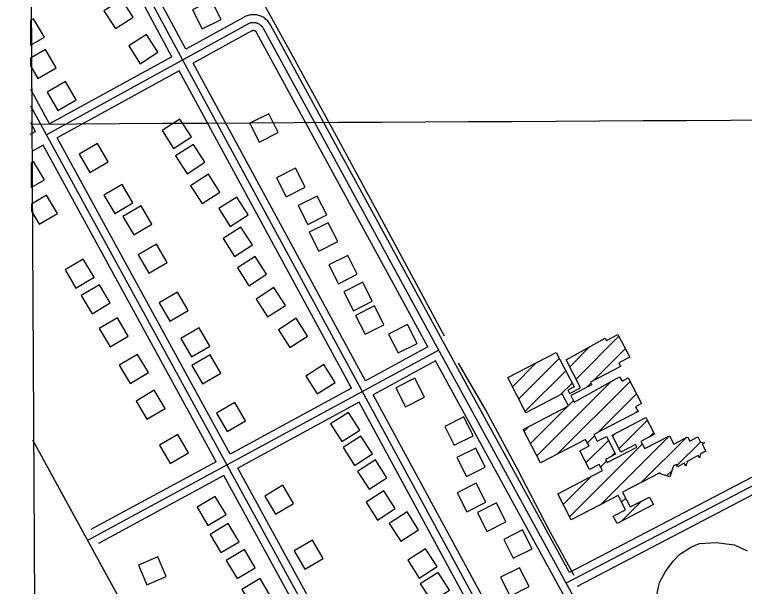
# Model space of a CAD drawing. Extents: x 3477039 to 3515015, y 546746 to 572297.
# Drawn here: x 3481169 to 3482547, y 563356 to 564436 of the extents above; entities that cross this region are included whole.
import ezdxf

# ---------------------------------------------------------------- set-up
doc = ezdxf.new("R2010")
doc.units = 0
for name, color, linetype in [('V-BLDG-OTLN', 7, 'Continuous'), ('V-GRID-FRAM', 7, 'Continuous'), ('V-GRID-MAJR', 7, 'Continuous'), ('V-ROAD-CNTR', 7, 'Continuous'), ('V-TOPO-SHOR', 7, 'Continuous')]:
    doc.layers.add(name, color=color, linetype=linetype)

msp = doc.modelspace()

# ---------------------------------------------------------------- linework, layer by layer
at = {"layer": 'V-BLDG-OTLN'}
for p, q in [((3482228.8, 563747.6), (3482309.8, 563828.6)), ((3482216.9, 563771), (3482255, 563809.1)), ((3482261, 563744.4), (3482321.9, 563805.3)), ((3482120.8, 563710.3), (3482197.2, 563786.7)), ((3482108.7, 563733.5), (3482154.1, 563778.9)), ((3482132.9, 563687), (3482209.3, 563763.4)), ((3482154.7, 563602.7), (3482294.9, 563743)), ((3482193.3, 563606), (3482330.8, 563743.5)), ((3482199.7, 563718.5), (3482221.4, 563740.1)), ((3482248.5, 563731.9), (3482257, 563740.4)), ((3482269.1, 563646.4), (3482342.9, 563720.2)), ((3482214.4, 563697.8), (3482223.9, 563707.3)), ((3482142.6, 563626), (3482213.2, 563696.6)), ((3482342.8, 563684.8), (3482345.6, 563687.6)), ((3482310, 563616.7), (3482363.5, 563670.1)), ((3482130.5, 563649.3), (3482139.5, 563658.3)), ((3482297.9, 563639.9), (3482303.8, 563645.8)), ((3482367.1, 563638.4), (3482375.6, 563646.8)), ((3482247.5, 563589.5), (3482289.9, 563631.9)), ((3482250.2, 563627.6), (3482263.3, 563640.7)), ((3482274.7, 563510.7), (3482404.3, 563640.2)), ((3482352.5, 563553.1), (3482436.6, 563637.1)), ((3482216.7, 563488), (3482354, 563625.3)), ((3482419.2, 563584.4), (3482463.6, 563628.9)), ((3482294.8, 563601.5), (3482302, 563608.6)), ((3482275.1, 563581.7), (3482286.1, 563592.7)), ((3482204.6, 563511.2), (3482257.5, 563564.2)), ((3482399.8, 563565), (3482410, 563575.2)), ((3482314.7, 563515.3), (3482322.6, 563523.1)), ((3482314, 563479.2), (3482352.1, 563517.4))]:
    msp.add_line(p, q, dxfattribs=at)
for points in [[(3481392.6, 564430.9), (3481371, 564464.6), (3481337.3, 564442.9), (3481358.9, 564409.3)], [(3481504.7, 564444.6), (3481522.7, 564408.9), (3481558.4, 564426.9), (3481540.4, 564462.6)], [(3481198.5, 564378.1), (3481224.7, 564393.4), (3481204.5, 564427.9), (3481198.3, 564424.3)], [(3481439.3, 564364.8), (3481417.6, 564398.5), (3481384, 564376.8), (3481405.6, 564343.2)], [(3481198.8, 564338.9), (3481212.6, 564315.1), (3481247.2, 564335.3), (3481227, 564369.8), (3481198.7, 564353.3)], [(3481229.9, 564289.5), (3481250.1, 564255), (3481284.6, 564275.2), (3481264.4, 564309.7)], [(3481502.4, 564204.9), (3481480.7, 564238.5), (3481447.1, 564216.9), (3481468.7, 564183.3)], [(3481612.6, 564230.7), (3481630.6, 564195), (3481666.4, 564213), (3481648.4, 564248.7)], [(3481290.7, 564172.4), (3481310.8, 564137.9), (3481345.4, 564158.1), (3481325.2, 564192.6)], [(3481527.8, 564157), (3481506.2, 564190.6), (3481472.5, 564169), (3481494.1, 564135.3)], [(3481200, 564109.2), (3481225, 564124.1), (3481204.5, 564158.4), (3481199.8, 564155.6)], [(3481663.3, 564127.7), (3481681.3, 564092), (3481717, 564110), (3481699, 564145.7)], [(3481556.2, 564100.9), (3481534.6, 564134.5), (3481501, 564112.9), (3481522.6, 564079.2)], [(3481337.3, 564095.1), (3481357.5, 564060.6), (3481392, 564080.8), (3481371.8, 564115.3)], [(3481200.3, 564065), (3481215, 564040.3), (3481249.4, 564060.7), (3481228.9, 564095.1), (3481200.2, 564078)], [(3481609.5, 564057.8), (3481587.9, 564091.4), (3481554.2, 564069.8), (3481575.9, 564036.1)], [(3481704.3, 564075.3), (3481722.3, 564039.6), (3481758, 564057.6), (3481740, 564093.3)], [(3481373.2, 564054.7), (3481393.4, 564020.2), (3481427.9, 564040.4), (3481407.7, 564074.9)], [(3481617.5, 564001), (3481595.9, 564034.7), (3481562.2, 564013.1), (3481583.9, 563979.4)], [(3481725, 564025), (3481743, 563989.3), (3481778.7, 564007.3), (3481760.7, 564043)], [(3481401.8, 563982.5), (3481422, 563948), (3481456.5, 563968.2), (3481436.3, 564002.7)], [(3481644.5, 563945.6), (3481622.9, 563979.3), (3481589.2, 563957.6), (3481610.8, 563924)], [(3481761.9, 563963.4), (3481779.9, 563927.7), (3481815.7, 563945.7), (3481797.7, 563981.4)], [(3481318.6, 563940), (3481298.1, 563974.4), (3481263.8, 563953.9), (3481284.3, 563919.6)], [(3481349.2, 563891.6), (3481328.7, 563925.9), (3481294.4, 563905.5), (3481314.8, 563871.1)], [(3481790.2, 563912.7), (3481808.2, 563876.9), (3481843.9, 563894.9), (3481825.9, 563930.7)], [(3481441.7, 563891.8), (3481461.9, 563857.3), (3481496.5, 563877.5), (3481476.3, 563912)], [(3481679.9, 563886.9), (3481658.3, 563920.5), (3481624.6, 563898.9), (3481646.2, 563865.2)], [(3481812.3, 563868), (3481830.3, 563832.3), (3481866, 563850.3), (3481848, 563886)], [(3481383, 563829.1), (3481362.6, 563863.5), (3481328.2, 563843), (3481348.7, 563808.7)], [(3481721.8, 563828.9), (3481700.2, 563862.6), (3481666.6, 563840.9), (3481688.2, 563807.3)], [(3481482.4, 563824.3), (3481502.6, 563789.7), (3481537.1, 563809.9), (3481516.9, 563844.4)], [(3481874.9, 563832.9), (3481892.9, 563797.1), (3481928.6, 563815.1), (3481910.6, 563850.9)], [(3482346.1, 563686.5), (3482262.2, 563642.9), (3482268.7, 563630.4), (3482286, 563639.4), (3482303.4, 563605.9), (3482284.3, 563596), (3482287.3, 563590.4), (3482343.6, 563619.6), (3482341, 563624.5), (3482313.5, 563610.1), (3482296.8, 563642.2), (3482360.7, 563675.4), (3482377.2, 563643.7), (3482351.4, 563630.2), (3482358.6, 563616.5), (3482405, 563640.6), (3482413.2, 563625), (3482439.2, 563638.5), (3482443.4, 563630.5), (3482458.7, 563638.5), (3482463.8, 563628.5), (3482471.7, 563627.4), (3482466.9, 563625), (3482473.8, 563611.7), (3482463.8, 563606.6), (3482461.7, 563599), (3482459.4, 563603.3), (3482438.5, 563592.4), (3482435.8, 563583.6), (3482433.1, 563588.8), (3482420.3, 563582.2), (3482418, 563586.7), (3482412.9, 563584.1), (3482406, 563563.1), (3482388.2, 563568.7), (3482387, 563571), (3482316.7, 563534.5), (3482331.2, 563506.5), (3482367.3, 563525.2), (3482374.8, 563510.8), (3482306.3, 563475.2), (3482299, 563489.3), (3482322, 563501.2), (3482308.1, 563528), (3482219.8, 563482.1), (3482194.2, 563531.2), (3482278.5, 563575.1), (3482272.5, 563586.7), (3482254, 563577.1), (3482235.6, 563612.6), (3482253.3, 563621.8), (3482246.9, 563633.9), (3482161.6, 563589.5), (3482128.7, 563652.7), (3482214.6, 563697.4), (3482202.8, 563720.1), (3482134.2, 563684.4), (3482099.7, 563750.7), (3482191.2, 563798.2), (3482225.2, 563732.9), (3482213, 563726.6), (3482216.2, 563720.5), (3482237.1, 563731.4), (3482210.3, 563783.9), (3482283.6, 563825.3), (3482286, 563820.8), (3482307.9, 563832.2), (3482330.2, 563789.4), (3482309.3, 563778.6), (3482313, 563771.5), (3482256.2, 563742), (3482258.7, 563737.2), (3482219, 563716.6), (3482225.5, 563704.2), (3482311.1, 563752), (3482315.9, 563743.8), (3482327.5, 563749.9), (3482352.6, 563701.6), (3482341.3, 563695.7)], [(3481421.1, 563760), (3481400.6, 563794.4), (3481366.2, 563773.9), (3481386.7, 563739.5)], [(3481503.1, 563773.4), (3481523.3, 563738.9), (3481557.8, 563759.1), (3481537.6, 563793.6)], [(3481773.8, 563741.6), (3481752.2, 563775.3), (3481718.5, 563753.6), (3481740.2, 563720)], [(3481942.4, 563713.7), (3481924.5, 563749.4), (3481888.7, 563731.5), (3481906.7, 563695.7)], [(3481452.7, 563692.4), (3481432.2, 563726.7), (3481397.9, 563706.2), (3481418.4, 563671.9)], [(3481550, 563683.5), (3481570.2, 563649), (3481604.8, 563669.2), (3481584.6, 563703.7)], [(3481820.4, 563651.3), (3481798.8, 563684.9), (3481765.1, 563663.3), (3481786.7, 563629.7)], [(3482034.7, 563640.7), (3482016.7, 563676.5), (3481981, 563658.5), (3481998.9, 563622.8)], [(3481497, 563608.9), (3481476.5, 563643.2), (3481442.1, 563622.8), (3481462.6, 563588.4)], [(3481844.1, 563606.6), (3481822.5, 563640.2), (3481788.9, 563618.6), (3481810.5, 563585)], [(3482057.4, 563581.7), (3482039.4, 563617.5), (3482003.7, 563599.5), (3482021.6, 563563.8)], [(3481871.4, 563561.4), (3481849.8, 563595.1), (3481816.1, 563573.4), (3481837.8, 563539.8)], [(3482058.2, 563515.4), (3482040.3, 563551.2), (3482004.5, 563533.2), (3482022.5, 563497.5)], [(3481640.8, 563527.1), (3481661, 563492.6), (3481695.5, 563512.8), (3481675.3, 563547.3)], [(3481887.5, 563503.3), (3481865.9, 563537), (3481832.2, 563515.3), (3481853.9, 563481.7)], [(3481568, 563491.9), (3481547.5, 563526.3), (3481513.1, 563505.8), (3481533.6, 563471.4)], [(3482096.4, 563478.3), (3482078.4, 563514), (3482042.7, 563496.1), (3482060.6, 563460.3)], [(3481931.4, 563463.5), (3481909.8, 563497.1), (3481876.1, 563475.5), (3481897.7, 563441.9)], [(3481592.6, 563440.8), (3481572.1, 563475.1), (3481537.7, 563454.7), (3481558.2, 563420.3)], [(3482145.8, 563427.4), (3482127.9, 563463.2), (3482092.1, 563445.2), (3482110.1, 563409.5)], [(3481696.4, 563423.4), (3481716.5, 563388.9), (3481751.1, 563409.1), (3481730.9, 563443.6)], [(3481622.9, 563391.6), (3481602.5, 563426), (3481568.1, 563405.5), (3481588.6, 563371.1)], [(3481966.3, 563393.8), (3481944.6, 563427.4), (3481911, 563405.8), (3481932.6, 563372.1)], [(3481402.3, 563396.4), (3481418, 563359.6), (3481454.8, 563375.4), (3481439, 563412.2)], [(3482140.1, 563356), (3482122.1, 563391.7), (3482086.4, 563373.8), (3482104.3, 563338.1)], [(3481652.6, 563337), (3481632.1, 563371.4), (3481597.7, 563350.9), (3481618.2, 563316.5)], [(3481989.8, 563349.4), (3481968.2, 563383), (3481934.6, 563361.4), (3481956.2, 563327.8)]]:
    msp.add_lwpolyline(points, close=True, dxfattribs=at)
at = {"layer": 'V-GRID-FRAM'}
msp.add_lwpolyline([(3481168.5, 570290.2), (3512800, 570478.9), (3512916.4, 552296.1), (3481269, 552107.3), (3481168.5, 570290.2)], dxfattribs=at)
at = {"layer": 'V-GRID-MAJR'}
msp.add_spline([(3481202, 564229.3), (3486474.8, 564258.8), (3491747.6, 564289.1), (3497020.4, 564320.1), (3502293.2, 564352), (3507566, 564384.6), (3512838.8, 564417.9)], degree=3, dxfattribs=at)
at = {"layer": 'V-ROAD-CNTR'}
for points in [[(3481491.7, 564370.7), (3481195.5, 564922.6)], [(3482691.9, 562100), (3482655.1, 562173.2), (3482433.6, 562602.7), (3481486.7, 564348.3), (3481195.7, 564890.5)], [(3481465.4, 564356.2), (3481195.9, 564858.5)], [(3481601.8, 564431.2), (3481491.7, 564370.7)], [(3481652.5, 564415.1), (3481651.7, 564416.6), (3481650.6, 564418.6), (3481649.3, 564420.4), (3481647.9, 564422.2), (3481646.5, 564423.8), (3481644.9, 564425.4), (3481643.2, 564426.9), (3481641.5, 564428.3), (3481639.7, 564429.6), (3481637.8, 564430.7), (3481635.8, 564431.8), (3481633.8, 564432.7), (3481631.7, 564433.5), (3481629.6, 564434.2), (3481627.4, 564434.8), (3481625.2, 564435.2), (3481623, 564435.5), (3481620.7, 564435.6), (3481618.5, 564435.6), (3481616.3, 564435.5), (3481614.1, 564435.3), (3481611.9, 564434.9), (3481609.7, 564434.4), (3481607.6, 564433.7), (3481605.5, 564432.9), (3481603.5, 564432.1), (3481602.3, 564431.5)], [(3481609.1, 564418.1), (3481228.7, 564209)], [(3481639.2, 564408.1), (3481638.6, 564409.3), (3481637.9, 564410.5), (3481637.2, 564411.6), (3481636.4, 564412.6), (3481635.5, 564413.6), (3481634.6, 564414.6), (3481633.6, 564415.4), (3481632.5, 564416.3), (3481631.4, 564417), (3481630.3, 564417.7), (3481629.1, 564418.3), (3481627.9, 564418.9), (3481626.7, 564419.4), (3481625.4, 564419.8), (3481624.1, 564420.1), (3481622.8, 564420.4), (3481621.5, 564420.5), (3481620.2, 564420.6), (3481618.9, 564420.6), (3481617.5, 564420.6), (3481616.2, 564420.4), (3481614.9, 564420.2), (3481613.6, 564419.9), (3481612.3, 564419.5), (3481611.1, 564419), (3481609.9, 564418.5), (3481609.1, 564418.1)], [(3481616.3, 564404.9), (3481505.9, 564344.3)], [(3481625.9, 564401.2), (3481625.5, 564402), (3481625.3, 564402.4), (3481625.1, 564402.7), (3481624.8, 564403.1), (3481624.5, 564403.4), (3481624.2, 564403.7), (3481623.9, 564404), (3481623.6, 564404.2), (3481623.2, 564404.5), (3481622.9, 564404.7), (3481622.5, 564404.9), (3481622.1, 564405.1), (3481621.7, 564405.2), (3481621.3, 564405.4), (3481620.9, 564405.5), (3481620.5, 564405.5), (3481620, 564405.6), (3481619.6, 564405.6), (3481619.2, 564405.6), (3481618.8, 564405.6), (3481618.3, 564405.6), (3481617.9, 564405.5), (3481617.5, 564405.4), (3481617.1, 564405.3), (3481616.7, 564405.1), (3481616.3, 564404.9), (3481615.8, 564404.7)], [(3482821.3, 562245.9), (3481967.3, 563806.6), (3481639.2, 564408.1)], [(3482216.3, 563382.8), (3481980.4, 563813.8), (3481652.4, 564415.3)], [(3481949, 563808.6), (3481626.1, 564401)], [(3481465.4, 564356.2), (3481234.7, 564229.4)], [(3481831.2, 563744.7), (3481505.9, 564344.3)], [(3481479.6, 564329.8), (3481249.1, 564203.1)], [(3481804.8, 563730.4), (3481479.6, 564329.8)], [(3481234.7, 564229.4), (3481199, 564294.6)], [(3482546, 561800.8), (3481900.2, 562981.5), (3481199.2, 564263)], [(3481208.1, 564215.4), (3481199.4, 564231.4)], [(3481208.1, 564215.4), (3481198, 564209.8)], [(3481575.6, 563606.2), (3481249.1, 564203.1)], [(3481222.5, 564189.1), (3481202.6, 564178.1)], [(3481549.2, 563591.9), (3481222.5, 564189.1)], [(3481969.4, 563802.6), (3481306.4, 563443.2)], [(3481949, 563808.6), (3481831.2, 563744.7)], [(3481963.4, 563782.3), (3481845.5, 563718.4)], [(3482277.6, 563208.2), (3481963.4, 563782.3)], [(3481804.8, 563730.4), (3481575.6, 563606.2)], [(3482159.2, 563140), (3481845.5, 563718.4)], [(3481819.1, 563704.1), (3481590, 563579.9)], [(3482133.2, 563125), (3481819.1, 563704.1)], [(3483184, 560023.6), (3482457.6, 561337), (3481630.4, 562851.4), (3481202.7, 563632.8)], [(3481689.5, 562743.3), (3481630.4, 562851.4), (3481216, 563608.4)], [(3482661.2, 563614.9), (3482216.3, 563382.8)], [(3481549.2, 563591.9), (3481312.4, 563463.6)], [(3482668.2, 563601.6), (3482210.2, 563362.7)], [(3481909.3, 562996.1), (3481590, 563579.9)], [(3482675.1, 563588.3), (3482230.7, 563356.5)], [(3481563.6, 563565.6), (3481326.8, 563437.2)], [(3481883.3, 562981.1), (3481563.6, 563565.6)], [(3482462.2, 563437.6), (3482493.1, 563439.4), (3482527.9, 563435), (3482551.8, 563423.8)], [(3482551.9, 562983.7), (3482518.2, 563046.7), (3482488.7, 563100), (3482451, 563167), (3482419, 563232.4), (3482391.6, 563280), (3482382.9, 563301.4), (3482381.4, 563319.8), (3482380.6, 563337.1), (3482386.3, 563363.9), (3482397.4, 563384.9), (3482411.9, 563404.3), (3482425, 563417.3), (3482447.1, 563431.2), (3482462.2, 563437.6)]]:
    msp.add_lwpolyline(points, dxfattribs=at)
at = {"layer": 'V-TOPO-SHOR'}
for points in [[(3481980.4, 563828.7), (3481922.4, 563936.5), (3481848.6, 564073.2), (3481769.1, 564219.9), (3481694.8, 564356), (3481637.9, 564458.5), (3481582.1, 564561.1), (3481519.4, 564671.9), (3481453.8, 564792.6), (3481389.4, 564912.8), (3481320.2, 565028.4)], [(3482225.4, 563377.3), (3482177.2, 563464), (3482118, 563577.7), (3482057.6, 563690.2), (3482007.1, 563778)]]:
    msp.add_lwpolyline(points, dxfattribs=at)

doc.saveas('drawing.dxf')
